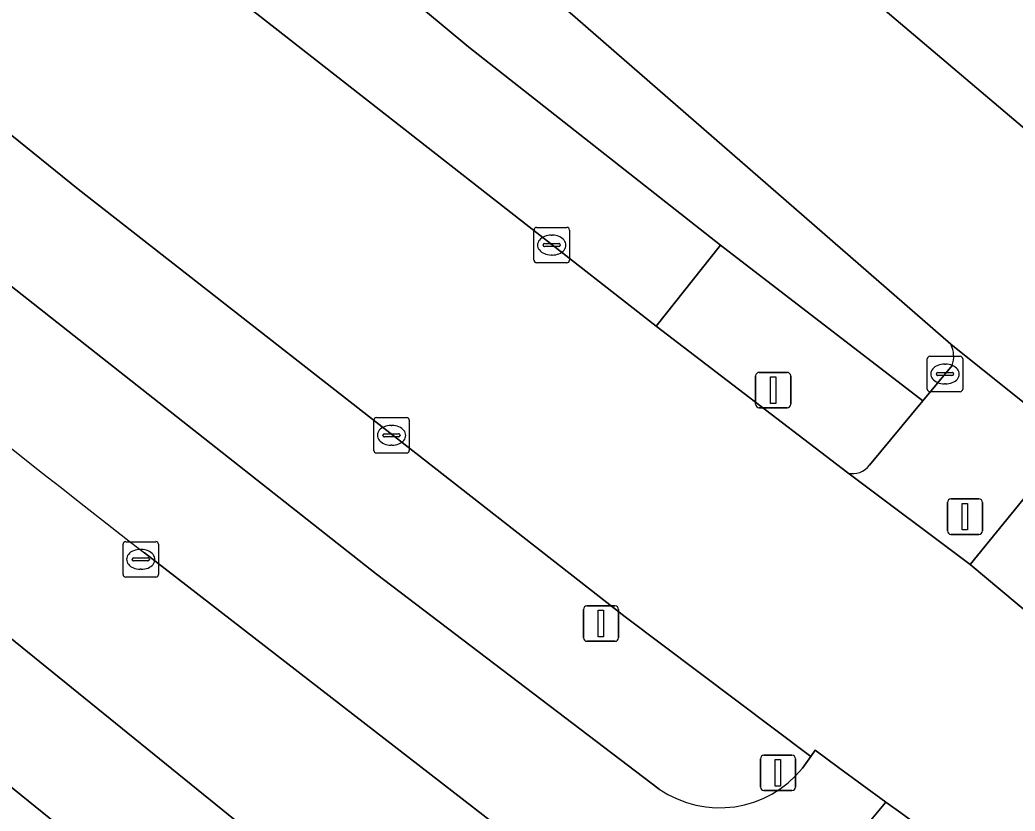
# Model space of a CAD drawing. Extents: x 156412 to 157779, y 382335 to 383768.
# Drawn here: x 157051.42 to 157079.52, y 382846.9 to 382869.24 of the extents above; entities that cross this region are included whole.
import ezdxf

# ---------------------------------------------------------------- set-up
doc = ezdxf.new("R2010")
doc.units = 0
for name, color, linetype in [('IMGEO_Berm_groen', 7, 'Continuous'), ('IMGEO_Fietspad_gesloten', 7, 'Continuous'), ('IMGEO_Kolk', 7, 'Continuous'), ('IMGEO_Lichtmast', 7, 'Continuous'), ('IMGEO_OVBaan_gesloten', 7, 'Continuous'), ('IMGEO_Parkeervlak_open', 7, 'Continuous'), ('IMGEO_Rijbaan_lokaal_gesloten', 7, 'Continuous'), ('IMGEO_Rijbaan_regionaal_gesloten', 7, 'Continuous'), ('IMGEO_Verkeerseiland_gesloten', 7, 'Continuous'), ('IMGEO_Verkeersregelinstallatiepaal', 7, 'Continuous'), ('IMGEO_Voetpad_open', 7, 'Continuous')]:
    doc.layers.add(name, color=color, linetype=linetype)

msp = doc.modelspace()

# ---------------------------------------------------------------- linework, layer by layer
at = {"layer": 'IMGEO_Berm_groen'}
for points in [[(157061.218, 382874.44), (157044.62, 382888.63), (157042.249, 382890.822), (157040.158, 382888.466), (157054.026, 382876.842), (157064.101, 382868.466), (157071.205, 382862.884), (157076.917, 382858.487), (157077.744, 382859.487)], [(157077.707, 382860.082), (157061.218, 382874.44)]]:
    msp.add_lwpolyline(points, dxfattribs=at)
msp.add_arc((157077.011, 382859.74), 0.775, 340.9431, 26.1736, dxfattribs=at)
at = {"layer": 'IMGEO_Fietspad_gesloten'}
for points in [[(157069.469, 382847.528), (157061.485, 382853.595), (157046.631, 382865.299), (157030.505, 382878.828), (157028.998, 382880.207)], [(157082.594, 382856.783), (157081.107, 382857.364), (157078.248, 382853.864), (157080.442, 382852.027)], [(157054.935, 382854.195), (157064.871, 382846.509), (157065.69, 382845.878), (157068.81, 382843.698), (157065.755, 382839.991), (157068.522, 382837.776)], [(157074.315, 382845.291), (157075.867, 382847.161), (157075.201, 382847.646), (157074.537, 382848.133), (157073.874, 382848.621), (157073.753, 382848.447), (157073.517, 382848.119)]]:
    msp.add_lwpolyline(points, dxfattribs=at)
for centre, radius, start, end in [((157425.286, 383329.962), 602.922, 230.587626, 232.101743), ((157071.175, 382850.004), 3.007, 235.4424, 321.1704)]:
    msp.add_arc(centre, radius, start, end, dxfattribs=at)
at = {"layer": 'IMGEO_Kolk'}
for p, q in [((157066.011, 382863.382), (157066.863, 382863.382)), ((157065.936, 382862.456), (157065.936, 382863.308)), ((157066.424, 382863.162), (157066.449, 382863.162)), ((157066.937, 382863.308), (157066.937, 382862.456)), ((157066.195, 382862.876), (157066.195, 382862.888)), ((157066.633, 382862.839), (157066.235, 382862.839)), ((157066.238, 382862.925), (157066.636, 382862.925)), ((157066.679, 382862.888), (157066.679, 382862.876)), ((157066.447, 382862.602), (157066.422, 382862.602)), ((157066.863, 382862.382), (157066.011, 382862.382)), ((157077.116, 382859.743), (157077.968, 382859.743)), ((157077.041, 382858.817), (157077.041, 382859.669)), ((157077.529, 382859.523), (157077.554, 382859.523)), ((157078.042, 382859.669), (157078.042, 382858.817)), ((157077.3, 382859.237), (157077.3, 382859.249)), ((157077.738, 382859.2), (157077.34, 382859.2)), ((157077.343, 382859.286), (157077.741, 382859.286)), ((157077.784, 382859.249), (157077.784, 382859.237)), ((157077.552, 382858.963), (157077.527, 382858.963)), ((157077.968, 382858.743), (157077.116, 382858.743)), ((157061.488, 382858.012), (157062.34, 382858.012)), ((157061.413, 382857.086), (157061.413, 382857.938)), ((157061.901, 382857.792), (157061.926, 382857.792)), ((157062.414, 382857.938), (157062.414, 382857.086)), ((157061.672, 382857.506), (157061.672, 382857.518)), ((157062.11, 382857.469), (157061.712, 382857.469)), ((157061.715, 382857.555), (157062.113, 382857.555)), ((157062.156, 382857.518), (157062.156, 382857.506)), ((157061.924, 382857.232), (157061.899, 382857.232)), ((157062.34, 382857.012), (157061.488, 382857.012)), ((157054.333, 382853.584), (157054.333, 382854.436)), ((157054.408, 382854.51), (157055.26, 382854.51)), ((157055.334, 382854.436), (157055.334, 382853.584)), ((157054.821, 382854.29), (157054.846, 382854.29)), ((157054.592, 382854.004), (157054.592, 382854.016)), ((157055.03, 382853.967), (157054.632, 382853.967)), ((157054.635, 382854.053), (157055.033, 382854.053)), ((157055.076, 382854.016), (157055.076, 382854.004)), ((157055.26, 382853.51), (157054.408, 382853.51)), ((157054.844, 382853.73), (157054.819, 382853.73))]:
    msp.add_line(p, q, dxfattribs=at)
for points in [[(157066.011, 382863.382), (157066.863, 382863.382)], [(157065.936, 382862.456), (157065.936, 382863.308)], [(157066.937, 382863.308), (157066.937, 382862.456)], [(157066.863, 382862.382), (157066.011, 382862.382)], [(157077.116, 382859.743), (157077.968, 382859.743)], [(157077.041, 382858.817), (157077.041, 382859.669)], [(157078.042, 382859.669), (157078.042, 382858.817)], [(157077.968, 382858.743), (157077.116, 382858.743)], [(157061.488, 382858.012), (157062.34, 382858.012)], [(157061.413, 382857.086), (157061.413, 382857.938)], [(157062.414, 382857.938), (157062.414, 382857.086)], [(157062.34, 382857.012), (157061.488, 382857.012)], [(157054.333, 382853.584), (157054.333, 382854.436)], [(157054.408, 382854.51), (157055.26, 382854.51)], [(157055.334, 382854.436), (157055.334, 382853.584)], [(157055.26, 382853.51), (157054.408, 382853.51)]]:
    msp.add_lwpolyline(points, dxfattribs=at)
for centre, radius, start, end in [((157066.013, 382863.306), 0.0765, 91.552, 178.448), ((157066.013, 382863.306), 0.0765, 91.552, 178.448), ((157066.861, 382863.306), 0.0765, 1.552, 88.448), ((157066.861, 382863.306), 0.0765, 1.552, 88.448), ((157066.235, 382862.885), 0.0403, 85.8775, 175.7526), ((157066.232, 382862.875), 0.0366, 178.938, 274.7102), ((157066.636, 382862.882), 0.043, 264.8664, 352.4533), ((157066.64, 382862.887), 0.0386, 1.7309, 96.639), ((157066.013, 382862.458), 0.0765, 181.552, 268.448), ((157066.013, 382862.458), 0.0765, 181.552, 268.448), ((157066.861, 382862.458), 0.0765, 271.552, 358.448), ((157066.861, 382862.458), 0.0765, 271.552, 358.448), ((157077.118, 382859.667), 0.0765, 91.552, 178.448), ((157077.118, 382859.667), 0.0765, 91.552, 178.448), ((157077.966, 382859.667), 0.0765, 1.552, 88.448), ((157077.966, 382859.667), 0.0765, 1.552, 88.448), ((157077.34, 382859.246), 0.0403, 85.8775, 175.7526), ((157077.337, 382859.236), 0.0366, 178.938, 274.7102), ((157077.741, 382859.243), 0.043, 264.8664, 352.4533), ((157077.745, 382859.248), 0.0386, 1.7309, 96.639), ((157077.118, 382858.819), 0.0765, 181.552, 268.448), ((157077.118, 382858.819), 0.0765, 181.552, 268.448), ((157077.966, 382858.819), 0.0765, 271.552, 358.448), ((157077.966, 382858.819), 0.0765, 271.552, 358.448), ((157061.49, 382857.936), 0.0765, 91.552, 178.448), ((157061.49, 382857.936), 0.0765, 91.552, 178.448), ((157062.338, 382857.936), 0.0765, 1.552, 88.448), ((157062.338, 382857.936), 0.0765, 1.552, 88.448), ((157061.712, 382857.515), 0.0403, 85.8775, 175.7526), ((157061.709, 382857.505), 0.0366, 178.938, 274.7102), ((157062.113, 382857.512), 0.043, 264.8664, 352.4533), ((157062.117, 382857.517), 0.0386, 1.7309, 96.639), ((157061.49, 382857.088), 0.0765, 181.552, 268.448), ((157061.49, 382857.088), 0.0765, 181.552, 268.448), ((157062.338, 382857.088), 0.0765, 271.552, 358.448), ((157062.338, 382857.088), 0.0765, 271.552, 358.448), ((157054.41, 382854.434), 0.0765, 91.552, 178.448), ((157054.41, 382854.434), 0.0765, 91.552, 178.448), ((157055.258, 382854.434), 0.0765, 1.552, 88.448), ((157055.258, 382854.434), 0.0765, 1.552, 88.448), ((157054.632, 382854.013), 0.0403, 85.8775, 175.7526), ((157054.629, 382854.003), 0.0366, 178.938, 274.7102), ((157055.033, 382854.01), 0.043, 264.8664, 352.4533), ((157055.037, 382854.015), 0.0386, 1.7309, 96.639), ((157054.41, 382853.586), 0.0765, 181.552, 268.448), ((157054.41, 382853.586), 0.0765, 181.552, 268.448), ((157055.258, 382853.586), 0.0765, 271.552, 358.448), ((157055.258, 382853.586), 0.0765, 271.552, 358.448)]:
    msp.add_arc(centre, radius, start, end, dxfattribs=at)
for centre, major_axis, ratio, start_param, end_param in [((157066.423, 382862.882), (-0.387, 0.002), 0.722429, 4.712389, 7.853982), ((157066.448, 382862.882), (-0.39, 0.002), 0.717154, 1.570796, 4.712389), ((157077.528, 382859.243), (-0.387, 0.002), 0.722429, 4.712389, 7.853982), ((157077.553, 382859.243), (-0.39, 0.002), 0.717154, 1.570796, 4.712389), ((157061.9, 382857.512), (-0.387, 0.002), 0.722429, 4.712389, 7.853982), ((157061.925, 382857.512), (-0.39, 0.002), 0.717154, 1.570796, 4.712389), ((157054.82, 382854.01), (-0.387, 0.002), 0.722429, 4.712389, 7.853982), ((157054.845, 382854.01), (-0.39, 0.002), 0.717154, 1.570796, 4.712389)]:
    msp.add_ellipse(centre, major_axis=major_axis, ratio=ratio, start_param=start_param, end_param=end_param, dxfattribs=at)
at = {"layer": 'IMGEO_Lichtmast'}
for p, q in [((157072.194, 382858.389), (157072.194, 382859.189)), ((157072.194, 382859.189), (157072.194, 382858.389)), ((157072.294, 382859.289), (157073.084, 382859.289)), ((157073.084, 382859.289), (157072.294, 382859.289)), ((157073.184, 382859.189), (157073.184, 382858.389)), ((157073.184, 382858.389), (157073.184, 382859.189)), ((157073.084, 382858.289), (157072.294, 382858.289)), ((157072.294, 382858.289), (157073.084, 382858.289)), ((157067.432, 382852.698), (157068.222, 382852.698)), ((157068.222, 382852.698), (157067.432, 382852.698)), ((157067.332, 382851.798), (157067.332, 382852.598)), ((157067.332, 382852.598), (157067.332, 382851.798)), ((157068.322, 382852.598), (157068.322, 382851.798)), ((157068.322, 382851.798), (157068.322, 382852.598)), ((157068.222, 382851.698), (157067.432, 382851.698)), ((157067.432, 382851.698), (157068.222, 382851.698))]:
    msp.add_line(p, q, dxfattribs=at)
for points in [[(157072.614, 382859.164), (157072.764, 382859.164), (157072.764, 382858.414), (157072.614, 382858.414), (157072.614, 382859.164)], [(157067.752, 382852.573), (157067.902, 382852.573), (157067.902, 382851.823), (157067.752, 382851.823), (157067.752, 382852.573)]]:
    msp.add_lwpolyline(points, dxfattribs=at)
for centre, start, end in [((157072.294, 382859.189), 90, 180), ((157072.294, 382859.189), 90, 180), ((157073.084, 382859.189), 0, 90), ((157073.084, 382859.189), 360, 90), ((157072.294, 382858.389), 180, 270), ((157072.294, 382858.389), 180, 270), ((157073.084, 382858.389), 270, 0), ((157073.084, 382858.389), 270, 0), ((157067.432, 382852.598), 90, 180), ((157067.432, 382852.598), 90, 180), ((157068.222, 382852.598), 0, 90), ((157068.222, 382852.598), 360, 90), ((157067.432, 382851.798), 180, 270), ((157067.432, 382851.798), 180, 270), ((157068.222, 382851.798), 270, 0), ((157068.222, 382851.798), 270, 0)]:
    msp.add_arc(centre, 0.1, start, end, dxfattribs=at)
at = {"layer": 'IMGEO_OVBaan_gesloten'}
for points in [[(157037.018, 382886.895), (157036.951, 382886.961), (157032.734, 382881.408), (157048.826, 382867.887), (157053.069, 382864.463), (157068.506, 382852.388), (157073.753, 382848.447), (157073.874, 382848.621), (157074.537, 382848.133), (157075.201, 382847.646), (157075.867, 382847.161), (157076.292, 382846.853), (157076.717, 382846.546), (157077.406, 382846.05), (157078.096, 382845.555), (157078.787, 382845.062)], [(157086.135, 382847.948), (157083.495, 382849.801), (157080.645, 382851.849), (157080.442, 382852.027), (157078.248, 382853.864), (157074.793, 382856.449), (157069.388, 382860.592), (157055.039, 382871.816), (157053.636, 382872.978), (157052.831, 382873.641), (157037.018, 382886.895)]]:
    msp.add_lwpolyline(points, dxfattribs=at)
at = {"layer": 'IMGEO_Parkeervlak_open'}
msp.add_lwpolyline([(157069.573, 382874.83), (157081.081, 382865.071), (157084.374, 382868.962), (157072.863, 382878.7)], close=True, dxfattribs=at)
at = {"layer": 'IMGEO_Rijbaan_lokaal_gesloten'}
msp.add_lwpolyline([(157037.183, 382895.505), (157041.226, 382891.768), (157042.249, 382890.822), (157044.62, 382888.63), (157061.218, 382874.44), (157077.707, 382860.082), (157081.107, 382857.364), (157084.265, 382862.356), (157082.72, 382863.641), (157081.081, 382865.071), (157069.573, 382874.83), (157067.367, 382876.712), (157055.811, 382886.492), (157050.124, 382891.278), (157045.439, 382895.241)], dxfattribs=at)
at = {"layer": 'IMGEO_Rijbaan_regionaal_gesloten'}
for points in [[(157017.345, 382871.498), (157036.819, 382855.113), (157043.805, 382849.361), (157058.509, 382837.457), (157060.665, 382839.899), (157041.699, 382855.251), (157026.786, 382867.71), (157020.723, 382872.793)], [(157020.723, 382872.793), (157026.786, 382867.71), (157041.699, 382855.251), (157060.665, 382839.899), (157062.82, 382842.34), (157046.852, 382855.272), (157035.415, 382864.759), (157028.068, 382870.938)]]:
    msp.add_lwpolyline(points, dxfattribs=at)
at = {"layer": 'IMGEO_Verkeerseiland_gesloten'}
msp.add_lwpolyline([(157076.717, 382846.546), (157076.292, 382846.853), (157075.867, 382847.161), (157074.315, 382845.291)], dxfattribs=at)
at = {"layer": 'IMGEO_Verkeersregelinstallatiepaal'}
for p, q in [((157077.608, 382854.817), (157077.608, 382855.617)), ((157077.608, 382855.617), (157077.608, 382854.817)), ((157077.708, 382855.717), (157078.498, 382855.717)), ((157078.498, 382855.717), (157077.708, 382855.717)), ((157078.598, 382855.617), (157078.598, 382854.817)), ((157078.598, 382854.817), (157078.598, 382855.617)), ((157078.498, 382854.717), (157077.708, 382854.717)), ((157077.708, 382854.717), (157078.498, 382854.717)), ((157072.43, 382848.483), (157073.22, 382848.483)), ((157073.22, 382848.483), (157072.43, 382848.483)), ((157072.33, 382847.583), (157072.33, 382848.383)), ((157072.33, 382848.383), (157072.33, 382847.583)), ((157073.32, 382848.383), (157073.32, 382847.583)), ((157073.32, 382847.583), (157073.32, 382848.383)), ((157073.22, 382847.483), (157072.43, 382847.483)), ((157072.43, 382847.483), (157073.22, 382847.483))]:
    msp.add_line(p, q, dxfattribs=at)
for points in [[(157078.028, 382855.592), (157078.178, 382855.592), (157078.178, 382854.842), (157078.028, 382854.842), (157078.028, 382855.592)], [(157072.75, 382848.358), (157072.9, 382848.358), (157072.9, 382847.608), (157072.75, 382847.608), (157072.75, 382848.358)]]:
    msp.add_lwpolyline(points, dxfattribs=at)
for centre, start, end in [((157077.708, 382855.617), 90, 180), ((157077.708, 382855.617), 90, 180), ((157078.498, 382855.617), 0, 90), ((157078.498, 382855.617), 360, 90), ((157077.708, 382854.817), 180, 270), ((157077.708, 382854.817), 180, 270), ((157078.498, 382854.817), 270, 0), ((157078.498, 382854.817), 270, 0), ((157072.43, 382848.383), 90, 180), ((157072.43, 382848.383), 90, 180), ((157073.22, 382848.383), 0, 90), ((157073.22, 382848.383), 360, 90), ((157072.43, 382847.583), 180, 270), ((157072.43, 382847.583), 180, 270), ((157073.22, 382847.583), 270, 0), ((157073.22, 382847.583), 270, 0)]:
    msp.add_arc(centre, 0.1, start, end, dxfattribs=at)
at = {"layer": 'IMGEO_Voetpad_open'}
msp.add_lwpolyline([(157054.026, 382876.842), (157040.158, 382888.466), (157042.249, 382890.822), (157041.226, 382891.768), (157036.951, 382886.961), (157037.018, 382886.895), (157052.831, 382873.641), (157053.636, 382872.978), (157055.039, 382871.816), (157069.388, 382860.592), (157071.205, 382862.884), (157064.101, 382868.466)], close=True, dxfattribs=at)
for points in [[(157073.517, 382848.119), (157073.753, 382848.447), (157068.506, 382852.388), (157053.069, 382864.463), (157048.826, 382867.887), (157032.734, 382881.408), (157030.505, 382878.828), (157046.631, 382865.299), (157061.485, 382853.595), (157069.469, 382847.528)], [(157042.493, 382864.147), (157030.398, 382874.288), (157030.078, 382873.936), (157037.75, 382867.547), (157035.415, 382864.759), (157046.852, 382855.272), (157062.82, 382842.34)], [(157071.205, 382862.884), (157069.388, 382860.592), (157074.793, 382856.449)], [(157075.413, 382856.668), (157076.917, 382858.487), (157071.205, 382862.884)], [(157074.793, 382856.449), (157078.248, 382853.864), (157081.107, 382857.364), (157077.707, 382860.082)], [(157077.744, 382859.487), (157076.917, 382858.487), (157075.413, 382856.668)], [(157065.69, 382845.878), (157064.871, 382846.509), (157054.935, 382854.195)]]:
    msp.add_lwpolyline(points, dxfattribs=at)
for centre, radius, start, end in [((157425.286, 383329.962), 602.922, 230.587626, 232.101743), ((157077.011, 382859.74), 0.775, 340.9431, 26.1736), ((157074.938, 382857.026), 0.595, 255.8894, 323.0197), ((157074.938, 382857.026), 0.595, 255.8894, 323.0197), ((157071.175, 382850.004), 3.007, 235.4424, 321.1704)]:
    msp.add_arc(centre, radius, start, end, dxfattribs=at)

doc.saveas('drawing.dxf')
